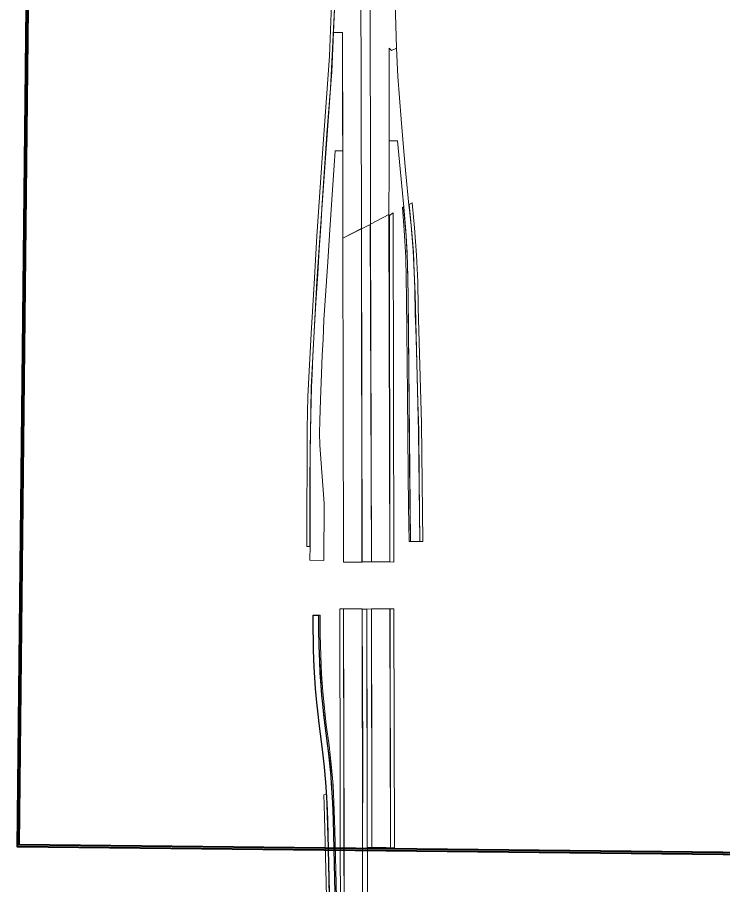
# Model space of a CAD drawing. Extents: x 2356576 to 2377878, y 6966390 to 6990634.
# Drawn here: x 2363518 to 2365341, y 6968580 to 6970821 of the extents above; entities that cross this region are included whole.
import ezdxf

# ---------------------------------------------------------------- set-up
doc = ezdxf.new("R2010")
doc.units = 0
doc.header["$LTSCALE"] = 7.1
for name, color, linetype, lineweight in [('10', 7, 'Continuous', 13), ('11', 7, 'Continuous', 13), ('19', 7, 'Continuous', 13), ('8', 7, 'Continuous', 13)]:
    doc.layers.add(name, color=color, linetype=linetype, lineweight=lineweight)

msp = doc.modelspace()

# ---------------------------------------------------------------- linework, layer by layer
at = {"layer": '10'}
for points in [[(2364431.129, 6970286.36), (2364429.507, 6970948.178), (2364490.855, 6970978.883), (2364498.084, 6970741.164), (2364484.715, 6970735.499), (2364478.574, 6970741.704), (2364479.071, 6970428.965), (2364478.064, 6970311.844)], [(2364358.957, 6970250.395), (2364358.454, 6970781.917), (2364335.441, 6970781.971), (2364340.202, 6970904.333), (2364406.055, 6970936.781), (2364407.321, 6970275.294)], [(2364530.36, 6969466.829), (2364529.002, 6969556.978), (2364528.243, 6969640.708), (2364526.494, 6969846.169), (2364523.926, 6970094.077), (2364521.993, 6970200.47), (2364517.846, 6970271.373), (2364513.064, 6970329.748), (2364516.43, 6970331.269), (2364522.709, 6970255.779), (2364526.248, 6970187.017), (2364528.227, 6970101.756), (2364534.038, 6969466.613)], [(2364558.5, 6969467.178), (2364554.943, 6969751.355), (2364545.979, 6970106.458), (2364541.309, 6970218.796), (2364535.338, 6970293.594), (2364530.53, 6970337.912), (2364538.164, 6970341.868), (2364544.157, 6970277.074), (2364549.528, 6970206.78), (2364552.755, 6970137.52), (2364554.158, 6970071.563), (2364562.782, 6969772.499), (2364566.125, 6969467.222)], [(2364433.053, 6969414.068), (2364431.129, 6970286.36), (2364478.064, 6970311.844), (2364481.053, 6969414.061)], [(2364481.053, 6969414.061), (2364479.59, 6970309.457), (2364489.596, 6970316.097), (2364491.221, 6969413.613)], [(2364408.498, 6969414.278), (2364407.707, 6970274.89), (2364430.197, 6970286.075), (2364433.377, 6969414.18)], [(2364361.055, 6969413.121), (2364358.956, 6970250.577), (2364407.318, 6970275.062), (2364409.054, 6969413.59)], [(2364343.477, 6968372.275), (2364334.133, 6968747.944), (2364330.396, 6968837.082), (2364320.833, 6968934.935), (2364314.411, 6968981.79), (2364304.847, 6969070.463), (2364301.992, 6969109.829), (2364297.922, 6969189.381), (2364297.363, 6969238.176), (2364296.765, 6969276.848), (2364300.765, 6969276.848), (2364300.923, 6969227.435), (2364302.12, 6969171.807), (2364304.31, 6969124.96), (2364307.802, 6969078.436), (2364316.427, 6968993.323), (2364324.137, 6968939.635), (2364329.232, 6968891.294), (2364334.013, 6968837.611), (2364337.136, 6968772.085), (2364338.668, 6968721.986), (2364347.44, 6968372.932)], [(2364362.455, 6968676.432), (2364361.284, 6969292.864), (2364409.284, 6969292.866), (2364410.571, 6968905.808), (2364410.455, 6968676.523), (2364413.971, 6966826.526), (2364377.615, 6966826.029), (2364365.235, 6966826.03), (2364365.576, 6967034.084), (2364349.225, 6967034.132), (2364349.399, 6967041.05), (2364352.539, 6967180.824), (2364352.975, 6967350.551), (2364352.261, 6967726.411), (2364352.066, 6967828.899), (2364350.693, 6967920.211), (2364347.918, 6967977.66), (2364343.308, 6968064.785), (2364363.614, 6968066.565)], [(2364353.033, 6968372.114), (2364351.284, 6969292.756), (2364361.284, 6969292.775), (2364363.033, 6968372.133)], [(2364412.447, 6966827.523), (2364426.271, 6966827.497), (2364421.101, 6969291.813), (2364409.252, 6969291.836)], [(2364422.5, 6968676.652), (2364434.227, 6968676.63), (2364433.047, 6969292.778), (2364421.101, 6969291.813)], [(2364433.921, 6968903.745), (2364433.284, 6969292.878), (2364481.284, 6969292.881), (2364482.455, 6968676.662), (2364434.455, 6968676.571)], [(2364482.331, 6968676.1), (2364480.998, 6969292.621), (2364490.993, 6969292.602), (2364492.323, 6968675.45)], [(2364323.336, 6968277.96), (2364319.437, 6968444.139), (2364312.863, 6968723.533), (2364310.884, 6968786.014), (2364309.702, 6968812.549), (2364317.257, 6968814.212), (2364321.179, 6968678.672), (2364323.871, 6968548.679), (2364331.497, 6968277.945)]]:
    msp.add_lwpolyline(points, close=True, dxfattribs=at)
msp.add_lwpolyline([(2364331.447, 6970900.909), (2364324.86, 6970720.364), (2364317.049, 6970613.032), (2364306.933, 6970470.371), (2364292.263, 6970255.593), (2364284.869, 6970132.606), (2364277.054, 6970004.563), (2364269.137, 6969841.322), (2364266.764, 6969759.014), (2364266.097, 6969453.579), (2364274.153, 6969453.564), (2364273.593, 6969630.686), (2364277.615, 6969864.338), (2364281.348, 6969944.84), (2364292.457, 6970139.61), (2364305.32, 6970325.473), (2364327.386, 6970637.268), (2364339.445, 6970879.671)], dxfattribs=at)
at = {"layer": '11'}
for points in [[(2364335.441, 6970781.971), (2364358.454, 6970781.917), (2364359.1, 6970476.588), (2364339.101, 6970476.397), (2364336.461, 6970438.04), (2364332.759, 6970375.045), (2364325.016, 6970259.161), (2364320.471, 6970189.064), (2364310.542, 6970039.553), (2364308.017, 6969988.874), (2364305.66, 6969948.615), (2364303.705, 6969900.856), (2364301.114, 6969833.205), (2364299.767, 6969779.368), (2364299.262, 6969746.687), (2364299.369, 6969715.379), (2364310.705, 6969565.38), (2364310.332, 6969418.135), (2364274.327, 6969418.729), (2364274.687, 6969456.113), (2364274.714, 6969616.376), (2364275.073, 6969707.556), (2364276.198, 6969792.63), (2364277.881, 6969865.254), (2364279.564, 6969899.83), (2364281.585, 6969946.878), (2364284.952, 6970009.398), (2364289.496, 6970083.285), (2364294.376, 6970158.751), (2364298.416, 6970220.481), (2364303.13, 6970293.737), (2364305.15, 6970328.312), (2364311.207, 6970418.779), (2364318.276, 6970520.451), (2364325.009, 6970606.179), (2364330.731, 6970680.697)], [(2364558.138, 6969466.733), (2364556.209, 6969628.39), (2364555.414, 6969754.141), (2364553.015, 6969825.7), (2364551.099, 6969893.599), (2364549.182, 6969959.104), (2364547.692, 6970018.416), (2364546.569, 6970054.067), (2364545.349, 6970120.668), (2364543.859, 6970161.607), (2364541.517, 6970214.573), (2364536.406, 6970275.041), (2364531.934, 6970323.569), (2364530.104, 6970336.116), (2364522.354, 6970416.871), (2364517.223, 6970474.065), (2364509.77, 6970557.94), (2364501.612, 6970668.608), (2364498.084, 6970741.164), (2364484.715, 6970735.499), (2364478.574, 6970741.704), (2364478.986, 6970501.689), (2364500.923, 6970501.73), (2364516.868, 6970330.665), (2364521.925, 6970269.05), (2364525.332, 6970212.532), (2364526.609, 6970178.582), (2364528.099, 6970103.612), (2364528.313, 6970057.358), (2364528.739, 6970002.439), (2364529.59, 6969898.193), (2364530.868, 6969809.124), (2364531.719, 6969686.705), (2364532.784, 6969577.265), (2364533.85, 6969466.828)]]:
    msp.add_lwpolyline(points, close=True, dxfattribs=at)
at = {"layer": '11', "lineweight": 25}
msp.add_lwpolyline([(2364329.896, 6968335.836), (2364320.085, 6968746.169), (2364319.474, 6968771.9), (2364317.803, 6968806.003), (2364315.297, 6968844.7), (2364311.829, 6968883.447), (2364308.626, 6968914.906), (2364305.122, 6968943.414), (2364298.274, 6968996.826), (2364295.555, 6969020.552), (2364292.213, 6969050.758), (2364289.011, 6969086.81), (2364286.922, 6969115.207), (2364285.39, 6969142.211), (2364284.423, 6969163.952), (2364283.587, 6969186.92), (2364283.17, 6969210.862), (2364282.765, 6969239.722), (2364282.765, 6969276.848), (2364296.765, 6969276.848), (2364296.765, 6969239.722), (2364297.346, 6969197.209), (2364298.599, 6969156.424), (2364300.127, 6969127.828), (2364302.354, 6969095.952), (2364304.443, 6969070.061), (2364306.659, 6969047.319), (2364309.583, 6969020.036), (2364312.16, 6968998.606), (2364319.009, 6968945.195), (2364323.493, 6968907.252), (2364326.974, 6968873.009), (2364329.476, 6968842.143), (2364331.843, 6968805.117), (2364333.235, 6968774.842), (2364334.081, 6968746.503), (2364343.033, 6968372.095)], dxfattribs=at)
at = {"layer": '19', "lineweight": 40}
msp.add_lwpolyline([(2363758.773, 6990629.355), (2367158.576, 6990592.767), (2366922.891, 6968646.236), (2363523.088, 6968682.826)], close=True, dxfattribs=at)
at = {"layer": '8', "lineweight": 40}
for points in [[(2363753.827, 6990634.409), (2367163.63, 6990597.713), (2366927.837, 6968641.182), (2363518.034, 6968677.88)], [(2363758.773, 6990629.355), (2367158.576, 6990592.767), (2366922.891, 6968646.236), (2363523.088, 6968682.826)]]:
    msp.add_lwpolyline(points, close=True, dxfattribs=at)

doc.saveas('drawing.dxf')
